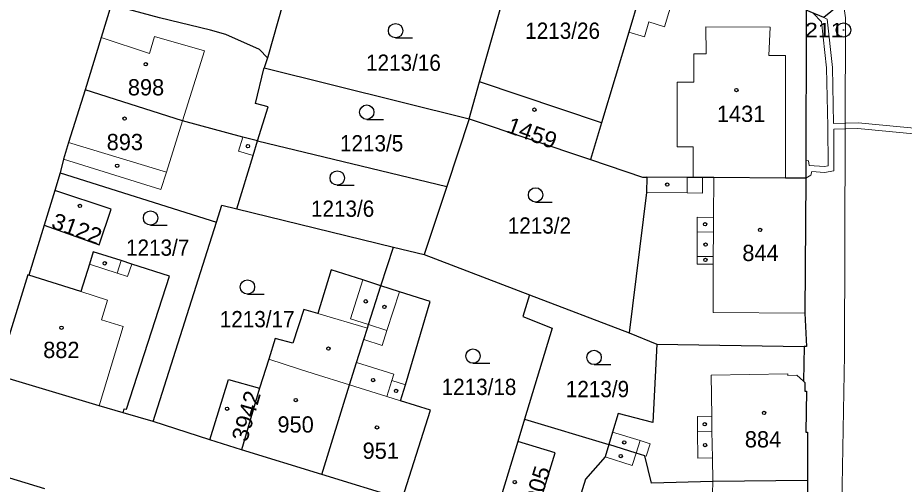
# Model space of a CAD drawing. Extents: x -679733 to -673243, y -1075091 to -1066557.
# Drawn here: x -676659.3 to -676566.7, y -1070819.7 to -1070770.9 of the extents above; entities that cross this region are included whole.
import ezdxf
from ezdxf.enums import TextEntityAlignment as Align

# ---------------------------------------------------------------- set-up
doc = ezdxf.new("R2010")
doc.units = 0
doc.header["$LTSCALE"] = 0.68
for name, color, linetype, lineweight in [('1', 7, 'Continuous', 25), ('13', 7, 'Continuous', 13), ('3', 7, 'Continuous', 25), ('4', 7, 'Continuous', 13), ('5', 7, 'Continuous', 25), ('8', 7, 'Continuous', 25)]:
    doc.layers.add(name, color=color, linetype=linetype, lineweight=lineweight)
doc.layers.add('2', color=7, linetype='Continuous')

msp = doc.modelspace()

# ---------------------------------------------------------------- linework, layer by layer
at = {"layer": '1'}
for p, q in [((-676633.54, -1070776.16), (-676612.15, -1070781.49)), ((-676598.34, -1070781.89), (-676611.06, -1070777.63)), ((-676612.15, -1070781.49), (-676614.49, -1070788.56)), ((-676612.15, -1070781.49), (-676599.5, -1070785.74)), ((-676634.24, -1070783.78), (-676614.49, -1070788.56)), ((-676654.84, -1070787.11), (-676655.41, -1070788.96)), ((-676655.41, -1070788.96), (-676656.52, -1070792.58)), ((-676656.52, -1070792.58), (-676658.13, -1070797.82)), ((-676645.16, -1070813.11), (-676638.52, -1070792.27)), ((-676621.37, -1070798.93), (-676620.04, -1070794.89)), ((-676606.37, -1070812.84), (-676597.57, -1070815.51)), ((-676607.08, -1070815.18), (-676609.8, -1070824.12))]:
    msp.add_line(p, q, dxfattribs=at)
for points in [[(-676612.15, -1070781.49), (-676611.06, -1070777.63), (-676606.39, -1070761.11), (-676611.61, -1070759.52)], [(-676561.64, -1070759.91), (-676573.11, -1070769.27), (-676575.12, -1070770.91), (-676576.95, -1070770.15), (-676577.01, -1070787.69)], [(-676593.31, -1070765.15), (-676595.49, -1070772.42), (-676598.34, -1070781.89), (-676599.5, -1070785.74)], [(-676631.09, -1070767.6), (-676633.18, -1070775.01), (-676633.21, -1070775.11), (-676633.54, -1070776.16)], [(-676649.53, -1070769.59), (-676650.56, -1070772.98), (-676652.26, -1070778.45)], [(-676633.21, -1070775.11), (-676634.05, -1070774.25), (-676637.55, -1070772.67), (-676639.17, -1070772.23), (-676644.47, -1070770.94), (-676649.53, -1070769.59)], [(-676634.24, -1070783.78), (-676633.13, -1070780.22), (-676634.47, -1070779.9), (-676633.58, -1070776.28), (-676633.54, -1070776.16)], [(-676652.26, -1070778.45), (-676653.97, -1070783.95), (-676654.51, -1070785.7), (-676654.84, -1070787.11), (-676638.52, -1070792.27)], [(-676634.24, -1070783.78), (-676635.78, -1070783.41), (-676642.07, -1070781.69), (-676652.26, -1070778.45)], [(-676636.42, -1070790.88), (-676634.69, -1070785.32), (-676634.24, -1070783.78)], [(-676599.5, -1070785.74), (-676594.07, -1070787.57), (-676593.62, -1070787.58)], [(-676593.62, -1070787.58), (-676593.63, -1070789.19), (-676595.45, -1070803.84)], [(-676577.01, -1070787.69), (-676579.12, -1070787.69), (-676586.62, -1070787.63), (-676587.79, -1070787.63), (-676588.76, -1070787.62), (-676589.39, -1070787.63), (-676593.62, -1070787.58)], [(-676577.01, -1070787.69), (-676577.11, -1070801.8), (-676576.94, -1070805.26), (-676577.19, -1070805.26)], [(-676614.49, -1070788.56), (-676616.84, -1070795.67), (-676605.86, -1070799.86), (-676595.45, -1070803.84)], [(-676656.52, -1070792.58), (-676650.77, -1070794.64), (-676649.53, -1070790.91), (-676655.41, -1070788.96)], [(-676638.52, -1070792.27), (-676637.97, -1070790.5), (-676636.42, -1070790.88)], [(-676636.42, -1070790.88), (-676620.04, -1070794.89), (-676616.84, -1070795.67)], [(-676648.29, -1070812.19), (-676648.16, -1070811.76), (-676647.94, -1070811.82), (-676643.44, -1070797.91), (-676647.39, -1070796.65), (-676648.49, -1070796.3), (-676651.4, -1070795.37), (-676651.81, -1070796.68), (-676652.71, -1070799.52), (-676658.13, -1070797.82)], [(-676658.13, -1070797.82), (-676658.23, -1070797.79), (-676661.02, -1070806.85)], [(-676621.37, -1070798.93), (-676623.25, -1070798.32), (-676626.55, -1070797.27), (-676627.97, -1070801.83), (-676629.42, -1070801.41), (-676630.57, -1070804.93), (-676632.4, -1070804.42), (-676633.08, -1070806.6), (-676634.03, -1070809.62), (-676635.92, -1070816.06)], [(-676627.54, -1070818.64), (-676624.64, -1070809.28), (-676623.9, -1070806.93), (-676623.15, -1070804.55), (-676622.76, -1070803.34), (-676622.65, -1070802.98), (-676621.37, -1070798.93)], [(-676619.15, -1070821.22), (-676616.19, -1070811.92), (-676619.32, -1070810.94), (-676618.79, -1070809.27), (-676616.23, -1070800.57), (-676619.43, -1070799.55), (-676621.37, -1070798.93)], [(-676605.86, -1070799.86), (-676606.56, -1070802.13), (-676603.48, -1070803.34), (-676606.37, -1070812.84), (-676607.08, -1070815.18)], [(-676595.45, -1070803.84), (-676592.55, -1070805.03), (-676577.19, -1070805.26)], [(-676592.55, -1070805.03), (-676592.98, -1070813.22), (-676596.59, -1070812.27), (-676597.18, -1070814.23), (-676597.57, -1070815.51)], [(-676577.19, -1070805.26), (-676577.26, -1070808.89), (-676577.1, -1070809.03), (-676577.09, -1070809.94), (-676576.94, -1070809.94), (-676576.99, -1070814.2), (-676576.81, -1070814.2), (-676576.82, -1070819.25)], [(-676648.29, -1070812.19), (-676650.8, -1070811.46), (-676660.19, -1070808.63), (-676661.02, -1070806.85), (-676664.76, -1070819.04)], [(-676639.23, -1070815), (-676637.28, -1070808.71), (-676634.03, -1070809.62)], [(-676576.95, -1070828.44), (-676577.11, -1070828.44), (-676577.13, -1070829.37), (-676577.97, -1070830.15), (-676578.92, -1070830.14), (-676578.92, -1070830.29), (-676581.78, -1070830.3), (-676581.78, -1070830.45), (-676586.3, -1070830.47), (-676586.3, -1070830.31), (-676590.76, -1070830.33), (-676590.76, -1070829.98), (-676592.97, -1070829.3), (-676605.93, -1070825.31), (-676609.8, -1070824.12), (-676619.15, -1070821.22), (-676627.54, -1070818.64), (-676635.92, -1070816.06), (-676639.23, -1070815), (-676645.16, -1070813.11), (-676648.29, -1070812.19)], [(-676605.93, -1070825.31), (-676603.19, -1070816.38), (-676607.08, -1070815.18)], [(-676597.57, -1070815.51), (-676597.96, -1070816.8), (-676600.01, -1070819.13), (-676600.62, -1070821.15), (-676593.66, -1070824.59), (-676593.3, -1070828.83), (-676592.87, -1070828.96), (-676592.97, -1070829.3)], [(-676576.82, -1070819.25), (-676586.72, -1070819.37), (-676593.12, -1070819.54), (-676593.82, -1070816.68), (-676594.72, -1070816.4), (-676597.57, -1070815.51)], [(-676664.76, -1070819.04), (-676663.04, -1070818.1), (-676656.51, -1070820.09)], [(-676576.82, -1070819.25), (-676576.83, -1070824.26), (-676577.01, -1070824.26), (-676576.95, -1070828.44)]]:
    msp.add_lwpolyline(points, dxfattribs=at)
at = {"layer": '13'}
msp.add_lwpolyline([(-676560.91, -1070782.91), (-676571.54, -1070781.91), (-676574.1, -1070781.98), (-676574.23, -1070776.12), (-676574.79, -1070771.06), (-676575.12, -1070770.91), (-676576.24, -1070770.45), (-676575.37, -1070771.34), (-676574.83, -1070776.16), (-676574.69, -1070782.3), (-676574.67, -1070786.41), (-676575.06, -1070786.48), (-676576.66, -1070786.36), (-676576.74, -1070785.89), (-676577, -1070785.85), (-676577.01, -1070787.69), (-676576.48, -1070787.36), (-676576.38, -1070787), (-676575.04, -1070787.08), (-676574.07, -1070786.91), (-676574.09, -1070782.58), (-676571.56, -1070782.51), (-676561.01, -1070783.51)], dxfattribs=at)
at = {"layer": '3'}
for p, q in [((-676619.833, -1070773.03), (-676618.083, -1070773.03)), ((-676622.843, -1070781.54), (-676621.093, -1070781.54)), ((-676625.923, -1070788.42), (-676624.173, -1070788.42)), ((-676605.223, -1070790.18), (-676603.473, -1070790.18)), ((-676645.423, -1070792.59), (-676643.673, -1070792.59)), ((-676635.303, -1070799.8), (-676633.553, -1070799.8)), ((-676611.753, -1070807.02), (-676610.003, -1070807.02)), ((-676599.113, -1070807.16), (-676597.363, -1070807.16))]:
    msp.add_line(p, q, dxfattribs=at)
for centre in [(-676619.8329, -1070772.2798), (-676622.8429, -1070780.7898), (-676625.9229, -1070787.6698), (-676605.2229, -1070789.4298), (-676645.4229, -1070791.8398), (-676635.3029, -1070799.0498), (-676611.7529, -1070806.2698), (-676599.1129, -1070806.4098)]:
    msp.add_circle(centre, 0.75, dxfattribs=at)
at = {"layer": '4'}
for p, q in [((-676591.75, -1070771.87), (-676590.06, -1070766.13)), ((-676573.11, -1070769.27), (-676572.87, -1070770.94)), ((-676572.87, -1070770.94), (-676572.95, -1070806.14)), ((-676593.86, -1070772.91), (-676593.4, -1070771.37)), ((-676593.4, -1070771.37), (-676591.75, -1070771.87)), ((-676587.44, -1070771.86), (-676580.74, -1070771.9)), ((-676587.4, -1070774.69), (-676587.44, -1070771.86)), ((-676580.74, -1070771.9), (-676580.85, -1070774.87)), ((-676650.56, -1070772.98), (-676645.54, -1070774.65)), ((-676645.54, -1070774.65), (-676645.02, -1070772.88)), ((-676645.02, -1070772.88), (-676639.78, -1070774.37)), ((-676595.49, -1070772.42), (-676593.86, -1070772.91)), ((-676639.78, -1070774.37), (-676640.34, -1070776.16)), ((-676588.71, -1070774.69), (-676587.4, -1070774.69)), ((-676588.7, -1070777.66), (-676588.71, -1070774.69)), ((-676580.85, -1070774.87), (-676579.14, -1070774.87)), ((-676579.14, -1070774.87), (-676579.12, -1070787.69)), ((-676640.34, -1070776.16), (-676642.07, -1070781.69)), ((-676590.45, -1070777.67), (-676588.7, -1070777.66)), ((-676590.45, -1070777.67), (-676590.45, -1070784.41)), ((-676642.07, -1070781.69), (-676643.76, -1070787.07)), ((-676653.97, -1070783.95), (-676643.76, -1070787.07)), ((-676635.78, -1070783.41), (-676636.22, -1070784.85)), ((-676636.22, -1070784.85), (-676634.69, -1070785.32)), ((-676590.45, -1070784.41), (-676588.76, -1070784.41)), ((-676588.76, -1070784.41), (-676588.76, -1070787.62)), ((-676644.33, -1070788.88), (-676654.51, -1070785.7)), ((-676643.76, -1070787.07), (-676644.33, -1070788.88)), ((-676589.38, -1070789.23), (-676589.39, -1070787.63)), ((-676587.79, -1070787.63), (-676587.8, -1070789.24)), ((-676586.62, -1070787.63), (-676586.64, -1070791.78)), ((-676593.63, -1070789.19), (-676589.38, -1070789.23)), ((-676587.8, -1070789.24), (-676589.38, -1070789.23)), ((-676588.36, -1070791.77), (-676586.64, -1070791.78)), ((-676588.33, -1070793.3), (-676588.36, -1070791.77)), ((-676586.64, -1070791.78), (-676586.65, -1070793.31)), ((-676588.33, -1070793.3), (-676588.35, -1070795.85)), ((-676586.65, -1070793.31), (-676588.33, -1070793.3)), ((-676586.65, -1070793.31), (-676586.66, -1070795.86)), ((-676648.49, -1070796.3), (-676648.91, -1070797.62)), ((-676588.35, -1070795.85), (-676588.35, -1070796.67)), ((-676588.35, -1070795.85), (-676586.66, -1070795.86)), ((-676586.66, -1070795.86), (-676586.66, -1070796.68)), ((-676648.91, -1070797.62), (-676651.81, -1070796.68)), ((-676647.81, -1070797.97), (-676647.39, -1070796.65)), ((-676588.35, -1070796.67), (-676586.66, -1070796.68)), ((-676586.66, -1070796.68), (-676586.69, -1070801.71)), ((-676648.91, -1070797.62), (-676647.81, -1070797.97)), ((-676623.25, -1070798.32), (-676624.55, -1070802.38)), ((-676652.71, -1070799.52), (-676649.9, -1070800.41)), ((-676620.75, -1070803.58), (-676619.43, -1070799.55)), ((-676649.9, -1070800.41), (-676650.55, -1070802.48)), ((-676627.97, -1070801.83), (-676622.76, -1070803.34)), ((-676586.69, -1070801.71), (-676577.11, -1070801.8)), ((-676650.55, -1070802.48), (-676648.28, -1070803.18)), ((-676624.55, -1070802.38), (-676622.65, -1070802.98)), ((-676650.8, -1070811.46), (-676648.28, -1070803.18)), ((-676622.65, -1070802.98), (-676620.75, -1070803.58)), ((-676621.24, -1070805.15), (-676620.75, -1070803.58)), ((-676623.15, -1070804.55), (-676621.24, -1070805.15)), ((-676573.69, -1070843.89), (-676572.95, -1070806.14)), ((-676633.08, -1070806.6), (-676629.86, -1070807.65)), ((-676623.9, -1070806.93), (-676620.01, -1070808.15)), ((-676629.86, -1070807.65), (-676628.44, -1070808.09)), ((-676628.44, -1070808.09), (-676624.64, -1070809.28)), ((-676620.01, -1070808.15), (-676620.22, -1070808.82)), ((-676586.89, -1070808.26), (-676578.88, -1070808.13)), ((-676586.89, -1070808.26), (-676586.82, -1070812.56)), ((-676578.88, -1070808.13), (-676578.88, -1070808.28)), ((-676578.88, -1070808.28), (-676577.94, -1070808.27)), ((-676577.94, -1070808.27), (-676577.26, -1070808.89)), ((-676620.22, -1070808.82), (-676620.74, -1070810.5)), ((-676620.22, -1070808.82), (-676618.79, -1070809.27)), ((-676624.64, -1070809.28), (-676620.74, -1070810.5)), ((-676620.74, -1070810.5), (-676619.32, -1070810.94)), ((-676586.82, -1070812.56), (-676588.32, -1070812.59)), ((-676588.32, -1070812.59), (-676588.3, -1070814.13)), ((-676586.82, -1070812.56), (-676586.8, -1070814.11)), ((-676594.31, -1070815.1), (-676597.18, -1070814.23)), ((-676588.3, -1070814.13), (-676586.8, -1070814.11)), ((-676588.3, -1070814.13), (-676588.27, -1070816.93)), ((-676586.8, -1070814.11), (-676586.76, -1070816.91)), ((-676594.72, -1070816.4), (-676594.31, -1070815.1)), ((-676594.31, -1070815.1), (-676593.27, -1070815.42)), ((-676593.27, -1070815.42), (-676593.67, -1070816.73)), ((-676595.13, -1070817.7), (-676594.72, -1070816.4)), ((-676597.96, -1070816.8), (-676595.13, -1070817.7)), ((-676593.67, -1070816.73), (-676593.82, -1070816.68)), ((-676588.27, -1070816.93), (-676586.76, -1070816.91)), ((-676586.76, -1070816.91), (-676586.72, -1070819.37)), ((-676586.72, -1070819.37), (-676586.74, -1070820.62))]:
    msp.add_line(p, q, dxfattribs=at)
at = {"layer": '5'}
for centre in [(-676645.9168, -1070775.7792), (-676584.2568, -1070778.4892), (-676605.3468, -1070780.5292), (-676648.1268, -1070781.4592), (-676635.2568, -1070784.3392), (-676648.9068, -1070786.3792), (-676591.4668, -1070788.3592), (-676652.7968, -1070790.5892), (-676587.5168, -1070792.4992), (-676581.7768, -1070793.0892), (-676587.4668, -1070794.6192), (-676587.4868, -1070796.2292), (-676650.1968, -1070796.5792), (-676622.9568, -1070800.5492), (-676620.9968, -1070801.1292), (-676654.7168, -1070803.3092), (-676626.8468, -1070805.4792), (-676622.1868, -1070808.7792), (-676619.7868, -1070809.8992), (-676630.2568, -1070810.8592), (-676637.4268, -1070811.7692), (-676581.3568, -1070812.2092), (-676621.7768, -1070813.7192), (-676587.5568, -1070813.3892), (-676595.9668, -1070815.2892), (-676587.5268, -1070815.5592), (-676596.3268, -1070816.7092), (-676607.3968, -1070819.4292)]:
    msp.add_circle(centre, 0.175, dxfattribs=at)
at = {"layer": '8'}
for radius in [0.75, 0.03]:
    msp.add_circle((-676573.07, -1070772.2098), radius, dxfattribs=at)

# ---------------------------------------------------------------- texts
at = {"layer": '2', "width": 0.95}
for s, p in [('1213/26', (-676606.3, -1070773.13)), ('1213/16', (-676622.92, -1070776.47)), ('1213/5', (-676625.64, -1070784.89)), ('1213/6', (-676628.67, -1070791.72)), ('1213/2', (-676608.12, -1070793.479)), ('1213/7', (-676647.98, -1070795.79)), ('1213/17', (-676638.19, -1070803.259)), ('1213/18', (-676615.03, -1070810.33)), ('1213/9', (-676602.06, -1070810.56))]:
    msp.add_text(s, height=1.7, dxfattribs=at).set_placement(p)
at = {"layer": '2'}
for s, p in [('898', (-676647.79, -1070779.04)), ('1431', (-676586.29, -1070781.81)), ('893', (-676650, -1070784.759)), ('844', (-676583.63, -1070796.34)), ('882', (-676656.63, -1070806.47)), ('950', (-676632.17, -1070814.259)), ('884', (-676583.37, -1070815.81)), ('951', (-676623.28, -1070816.999))]:
    msp.add_text(s, height=1.7, dxfattribs=at).set_placement(p)
at = {"layer": '2', "width": 1.05}
for s, rotation, p in [('1459', 340, (-676608.37, -1070782.848)), ('3122', 340, (-676655.89, -1070792.858)), ('3942', 74, (-676635.352, -1070815.314)), ('2005', 73, (-676605.187, -1070823.168))]:
    msp.add_text(s, height=1.7, rotation=rotation, dxfattribs=at).set_placement(p)
at = {"layer": '8', "width": 1.2}
msp.add_text('211', height=1.5, dxfattribs=at).set_placement((-676573.07, -1070772.96), align=Align.RIGHT)

doc.saveas('drawing.dxf')
